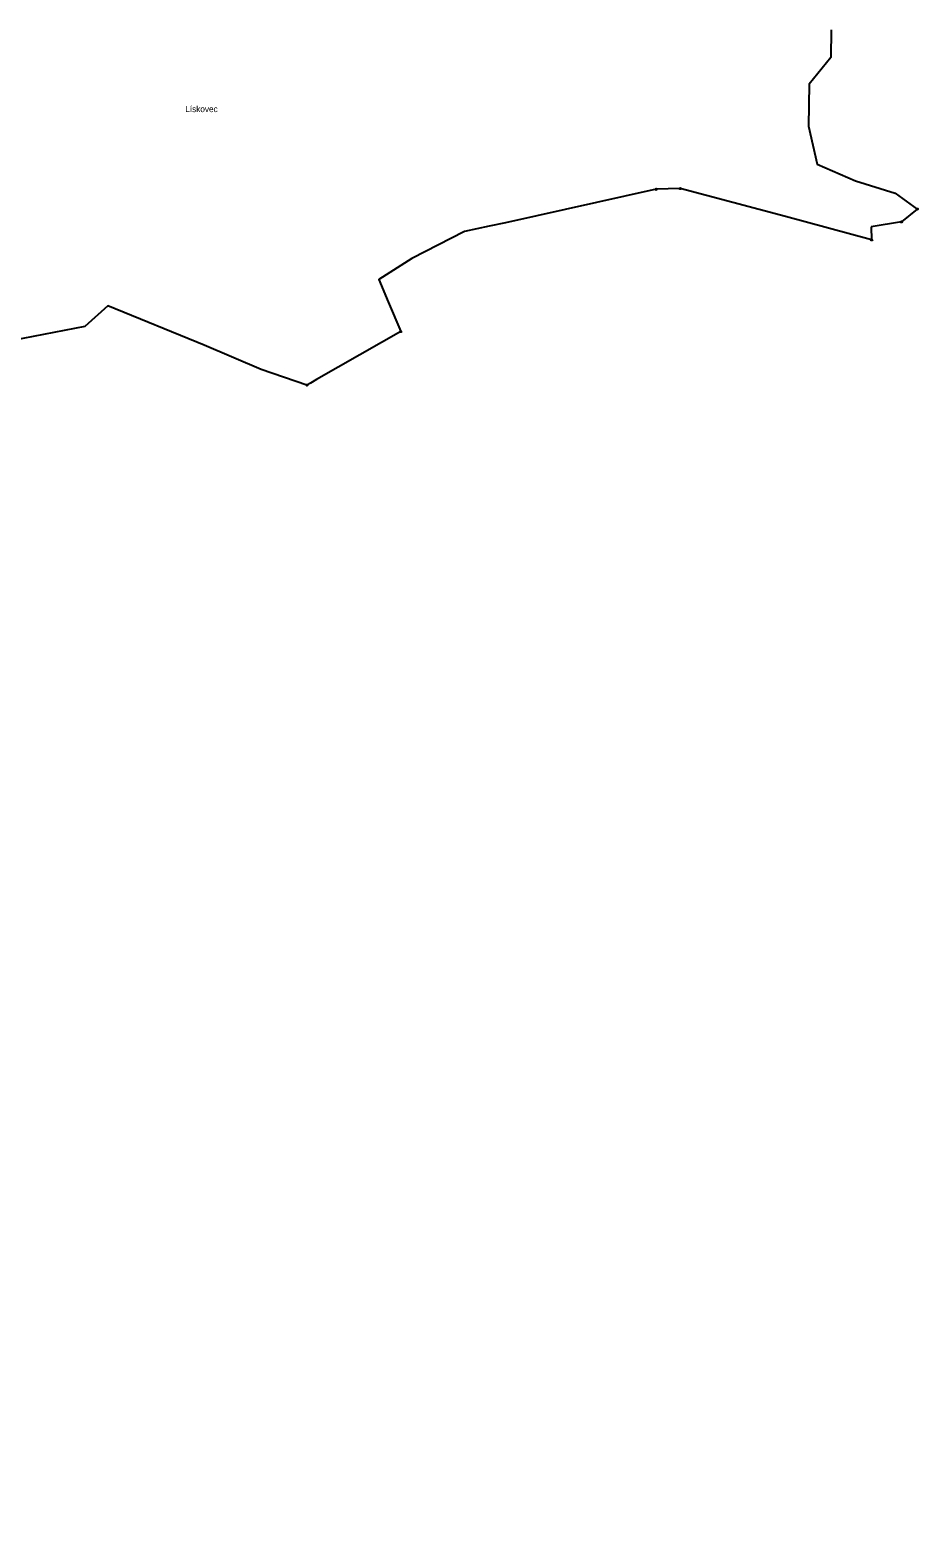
# Model space of a CAD drawing. Extents: x -644096 to -634268, y -1141430 to -1133463.
# Drawn here: x -635815 to -635180, y -1138066 to -1136988 of the extents above; entities that cross this region are included whole.
import ezdxf

# ---------------------------------------------------------------- set-up
doc = ezdxf.new("R2010")
doc.units = 0
for name, color, linetype in [('_CIVIL_CONSTRUCTION', 7, 'Continuous'), ('svrsek_osa_terminal_VRT', 7, 'Continuous'), ('svrsek_popisy_VRT', 7, 'Continuous'), ('terminal_VRT', 7, 'Continuous')]:
    doc.layers.add(name, color=color, linetype=linetype)

msp = doc.modelspace()

# ---------------------------------------------------------------- linework, layer by layer
at = {"layer": '_CIVIL_CONSTRUCTION'}
for centre, radius in [((-635367.3, -1137102.2), 0.5), ((-635367.3, -1137102.2), 0.0303), ((-635350, -1137101.7), 0.5), ((-635350, -1137101.7), 0.0303), ((-635180.5, -1137116.3), 0.5), ((-635180.5, -1137116.3), 0.0303), ((-635191.8, -1137125.5), 0.5), ((-635191.8, -1137125.5), 0.0303), ((-635213.1, -1137138.4), 0.5), ((-635213.1, -1137138.4), 0.0303), ((-635550, -1137203.9), 0.5), ((-635550, -1137203.9), 0.0303), ((-635617.2, -1137242.2), 0.5), ((-635617.2, -1137242.2), 0.0303)]:
    msp.add_circle(centre, radius, dxfattribs=at)
at = {"layer": 'svrsek_osa_terminal_VRT'}
msp.add_arc((-642050.3, -1145189.6), 8802.2, 41.41315, 75.31705, dxfattribs=at)
at = {"layer": 'terminal_VRT'}
for p, q in [((-635242, -1136988.1), (-635242.3, -1137008)), ((-635224.7, -1137096.2), (-635196.2, -1137104.9)), ((-635367.3, -1137102.2), (-635475.1, -1137126.2)), ((-635350, -1137101.7), (-635367.3, -1137102.2)), ((-635196.2, -1137104.9), (-635180.5, -1137116.3)), ((-635180.5, -1137116.3), (-635191.8, -1137125.5)), ((-635486.8, -1137128.6), (-635504.4, -1137132.3)), ((-635475.1, -1137126.2), (-635486.8, -1137128.6)), ((-635191.8, -1137125.5), (-635213.4, -1137129.1)), ((-635213.4, -1137129.1), (-635213.1, -1137138.4)), ((-635504.4, -1137132.3), (-635542.2, -1137151.6)), ((-635649.8, -1137231), (-635690.7, -1137213.7)), ((-635563.9, -1137211.8), (-635610.2, -1137238.2)), ((-635617.2, -1137242.2), (-635649.8, -1137231)), ((-635610.2, -1137238.2), (-635614.7, -1137240.8)), ((-635614.7, -1137240.8), (-635617.2, -1137242.2))]:
    msp.add_line(p, q, dxfattribs=at)
for points in [[(-635242.3, -1137008), (-635257.7, -1137027.1), (-635258.4, -1137057), (-635252.2, -1137084.1), (-635224.7, -1137096.2)], [(-635213.1, -1137138.4), (-635274.8, -1137121.6), (-635350, -1137101.7)], [(-635542.2, -1137151.6), (-635565.8, -1137166.6), (-635559.1, -1137182.6)], [(-635559.1, -1137182.6), (-635550, -1137203.9), (-635563.9, -1137211.8)], [(-635690.7, -1137213.7), (-635759.6, -1137185.6), (-635776, -1137200.3), (-635827.9, -1137210.3)]]:
    msp.add_lwpolyline(points, dxfattribs=at)

# ---------------------------------------------------------------- texts
at = {"layer": 'svrsek_popisy_VRT'}
msp.add_text('Lískovec', height=4.4, dxfattribs=at).set_placement((-635704.2, -1137047))

doc.saveas('drawing.dxf')
